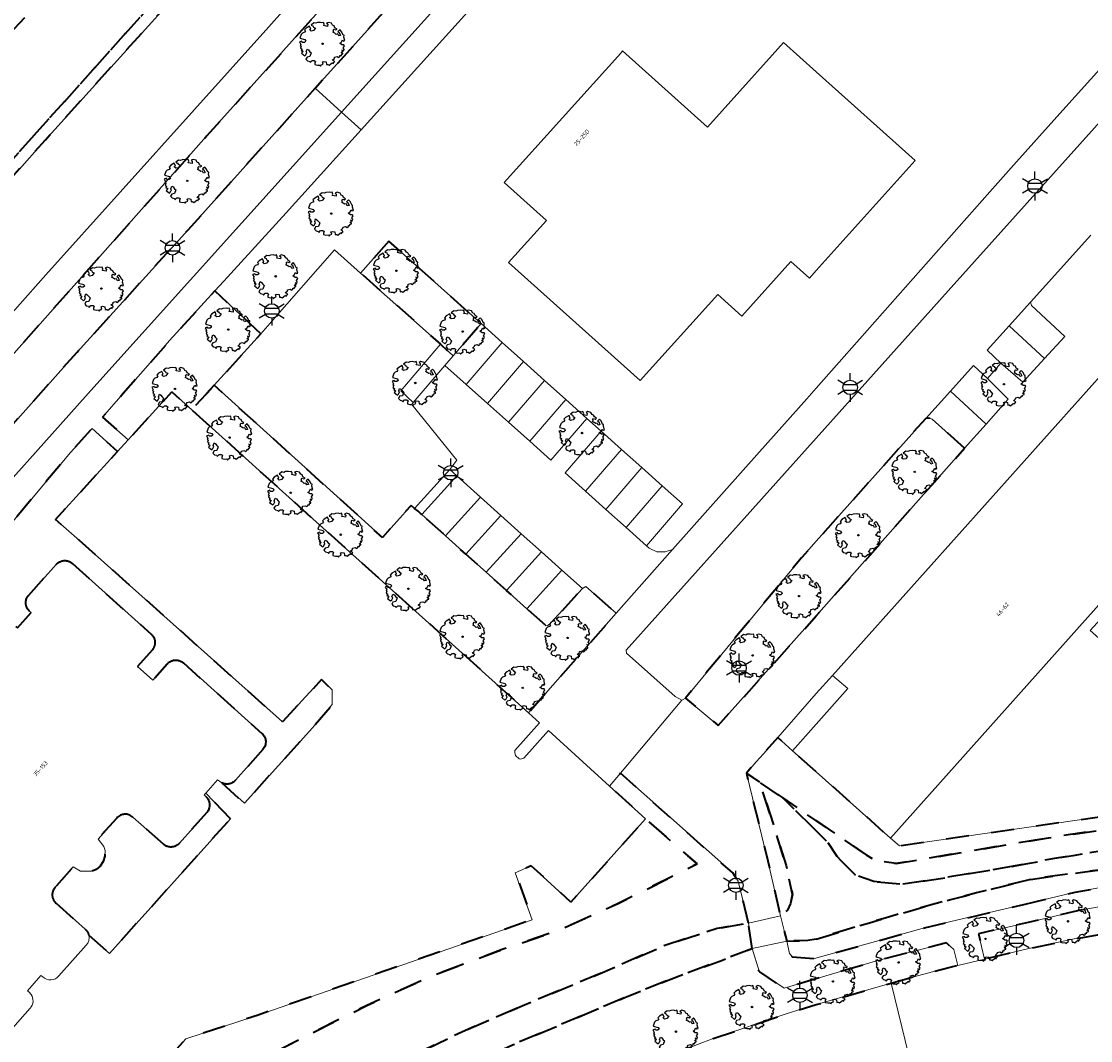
# Model space of a CAD drawing. Extents: x 105780 to 185197, y 477999 to 525027.
# Tile 282 of 562: x 107930 to 108024, y 478672 to 478762. Entities that reach past the tile are written whole.
import ezdxf
from ezdxf.enums import TextEntityAlignment as Align

# ---------------------------------------------------------------- set-up
doc = ezdxf.new("R2010")
doc.units = 0
doc.linetypes.add('XX-HIDDEN', pattern=[4, 2, -2])
for name, color, linetype, lineweight in [('B-GV-GR-BOOM-S', 252, 'Continuous', 25), ('B-GV-GR-MATERIAALGRENS-G', 252, 'XX-HIDDEN', 35), ('B-RO-IE-MEUBILAIR_WEGMEUBILAIR-S', 252, 'Continuous', 25), ('B-WE-GW-WATERGANG_SLOOT_INSTEEK-G', 252, 'Continuous', 30), ('B-XX-KG-KADASTRAAL_BEBOUWING-G', 252, 'Continuous', 20), ('B1-WE-OG-BEBOUWING-T18', 7, 'Continuous', 18), ('B1-WE-OG-TERREIN_ERF-GV', 252, 'Continuous', 18), ('B1-WE-VH-VERHARDING_ASFALT-GV', 252, 'Continuous', 18), ('B1-WE-VH-VERHARDING_BEDRIJFSVLOERPLAAT-GV', 252, 'Continuous', 18), ('B1-WE-VH-VERHARDING_BETONSTRAATSTEEN-GV', 252, 'Continuous', 18), ('B1-WE-VH-VERHARDING_TEGEL-GV', 252, 'Continuous', 18), ('TIJDELIJK UIT -WE-VH-VERHARDING_ASFALT-GV', 252, 'Continuous', 18)]:
    doc.layers.add(name, color=color, linetype=linetype, lineweight=lineweight)
doc.styles.add('NLCS-ISO', font='NLCS-ISO.ttf')
doc.styles.add('NLCS-ISO-M200-T18', font='NLCS-ISO.ttf', dxfattribs={"height": 0.36})

# ---------------------------------------------------------------- blocks, each defined once
blk = doc.blocks.new('B-SIE-WEG_LICHTMAST-SO')
at = {"ltscale": 0.1}
for p, q in [((0, 1.27), (0, 2.53)), ((-1.1, 0.63), (-2.19, 1.27)), ((1.1, 0.63), (2.19, 1.27)), ((-1.1, -0.63), (-2.19, -1.27)), ((0, -1.27), (0, -2.53)), ((1.1, -0.63), (2.19, -1.27))]:
    blk.add_line(p, q, dxfattribs=at)
at = {"flags": 128}
for points in [[(-1.16, 0.5), (1.16, 0.5)], [(-1.16, -0.5), (1.16, -0.5)]]:
    blk.add_lwpolyline(points, dxfattribs=at)
at = {"ltscale": 0.1}
blk.add_circle((0, 0), 1.27, dxfattribs=at)
at = {"style": 'NLCS-ISO'}
blk.add_attdef('TYPE', text='', height=1.8, dxfattribs=at).set_placement((0, 2.53), align=Align.BOTTOM_CENTER)
blk = doc.blocks.new('B-SGR-BOOM_06')
at = {"linetype": 'Continuous', "flags": 128}
blk.add_lwpolyline([(1.079, 1.408), (1.012, 1.576), (0.879, 1.626), (0.778, 1.81), (0.509, 1.877), (0.342, 1.81), (0.443, 1.709), (0.426, 1.525), (0.091, 1.592), (0.141, 1.726), (0.074, 1.877), (-0.06, 1.844), (-0.194, 1.877), (-0.462, 1.86), (-0.596, 1.793), (-0.781, 1.826), (-1.016, 1.642), (-0.848, 1.559), (-0.798, 1.458), (-0.63, 1.374), (-0.798, 1.156), (-1.015, 1.106), (-1.166, 1.24), (-1.048, 1.287), (-1.149, 1.542), (-1.451, 1.374), (-1.602, 1.206), (-1.518, 1.139), (-1.602, 1.005), (-1.77, 0.938), (-1.887, 0.821), (-2.004, 0.486), (-1.552, 0.368), (-1.485, 0.218), (-1.602, 0.117), (-1.803, 0.117), (-1.841, 0.222), (-2.037, 0.151), (-1.903, -0.067), (-1.97, -0.151), (-1.887, -0.218), (-1.954, -0.402), (-1.813, -0.473), (-1.887, -0.62), (-1.77, -0.637), (-1.717, -0.683), (-1.848, -0.843), (-1.568, -1.073), (-1.467, -0.972), (-1.384, -0.788), (-1.451, -0.704), (-1.367, -0.47), (-1.25, -0.537), (-1.115, -0.704), (-0.998, -0.804), (-1.115, -1.123), (-1.367, -1.173), (-1.467, -1.358), (-1.333, -1.508), (-1.133, -1.559), (-1.108, -1.609), (-1.082, -1.659), (-0.931, -1.491), (-0.73, -1.491), (-0.63, -1.559), (-0.68, -1.709), (-0.68, -1.844), (-0.462, -1.894), (-0.244, -1.877), (-0.194, -1.978), (-0.093, -1.86), (0.041, -1.793), (-0.024, -1.603), (0.108, -1.559), (0.309, -1.609), (0.342, -1.844), (0.46, -1.826), (0.577, -1.894), (0.828, -1.693), (0.946, -1.742), (0.929, -1.659), (1.063, -1.592), (0.963, -1.491), (0.845, -1.458), (1.03, -1.29), (1.046, -1.19), (1.264, -1.139), (1.415, -1.223), (1.515, -1.123), (1.508, -1.053), (1.649, -1.053), (1.649, -0.955), (1.784, -0.905), (1.784, -0.821), (1.633, -0.821), (1.817, -0.636), (1.7, -0.57), (1.851, -0.62), (1.901, -0.503), (1.817, -0.368), (1.934, -0.184), (1.867, -0.101), (1.7, -0.101), (1.499, 0.034), (1.633, 0.117), (1.75, 0.335), (1.817, 0.235), (1.951, 0.285), (1.867, 0.57), (1.884, 0.755), (1.8, 0.788), (1.666, 1.056), (1.531, 1.205), (1.35, 1.042), (1.465, 0.972), (1.566, 0.721), (1.415, 0.687), (1.331, 0.854), (1.197, 0.822), (1.063, 0.922), (0.895, 1.006), (0.979, 1.073), (0.929, 1.173), (1.012, 1.274), (1.146, 1.223), (1.264, 1.291)], close=True, dxfattribs=at)
blk.add_circle((0, 0), 0.06)
at = {"style": 'NLCS-ISO'}
blk.add_attdef('SOORT', text='', height=0.3, dxfattribs=at).set_placement((0, -0.36), align=Align.TOP_CENTER)

msp = doc.modelspace()

# ---------------------------------------------------------------- linework, layer by layer
at = {"layer": 'B-GV-GR-MATERIAALGRENS-G', "flags": 128}
for points in [[(108091.741, 478911.392), (108091.505, 478911.653), (108091.34, 478911.836), (108086.468, 478907.148), (108085.697, 478906.246), (108085.418, 478905.667), (108085.251, 478904.825), (108085.976, 478899.518), (108085.646, 478897.782), (108085.037, 478896.62), (108083.096, 478894.266), (108062.45, 478871.496), (108040.219, 478846.451), (108039.522, 478846.086), (108038.119, 478845.963), (108031.682, 478846.108), (108030.67, 478845.795), (108029.504, 478844.797), (108010.175, 478822.752), (107946.4, 478751.732), (107925.562, 478728.26), (107905.809, 478706.648), (107904.806, 478705.728), (107898.836, 478700.882), (107873.965, 478683.262), (107859.619, 478673.538), (107856.058, 478671.377), (107840.859, 478661.756), (107840.719, 478659.482), (107829.388, 478649.192), (107815.598, 478636.938), (107816.985, 478636.144), (107818.294, 478635.312), (107818.409, 478635.239), (107819.633, 478637.361), (107820.695, 478638.681), (107823.748, 478641.848), (107825.834, 478643.823), (107827.896, 478645.667), (107830.192, 478647.546), (107835.44, 478651.466), (107861.534, 478669.196), (107864.132, 478670.833), (107876.859, 478679.394), (107889.115, 478687.853), (107894.909, 478691.791), (107898.65, 478694.48), (107904.006, 478699.058), (107906.505, 478701.391), (107911.141, 478706.391), (107915.635, 478711.394), (107924.297, 478720.738), (107935.031, 478732.758), (107944.775, 478743.508), (107955.949, 478755.954), (107965.704, 478766.821), (107982.639, 478785.684), (108000, 478805.115), (108008.702, 478814.902), (108016.492, 478823.31), (108017.159, 478823.725), (108017.478, 478823.789), (108040.861, 478825.137), (108041.392, 478825.308), (108042.522, 478826.265), (108054.263, 478839.153), (108066.995, 478853.622), (108079.169, 478866.934), (108079.744, 478867.574), (108093.019, 478882.345), (108104.584, 478895.504), (108105.002, 478896.445), (108105.013, 478897.469), (108104.932, 478898.499), (108104.622, 478899.485), (108104.158, 478900.291)], [(107966.515, 478791.147), (107963.276, 478799.187), (107959.03, 478803.395), (107952.558, 478797.739), (107954.527, 478790.473), (107951.485, 478786.915), (107945.398, 478779.149), (107931.487, 478763.3), (107928.803, 478760.47), (107923.529, 478758.086), (107917.716, 478758.584), (107913.73, 478761.74), (107911.687, 478765.696), (107910.334, 478764.591), (107908.906, 478763.766), (107905.892, 478762.998), (107904.2, 478762.905), (107902, 478763.343), (107899.08, 478764.073), (107898.136, 478764.312), (107895.878, 478765.16), (107894.129, 478765.957), (107892.912, 478766.757), (107892.259, 478767.316), (107891.645, 478768.033), (107891.202, 478768.725), (107889.19, 478772.394), (107887.548, 478775.635), (107885.907, 478771.904), (107884.103, 478769.765), (107855.705, 478751.889), (107831.95, 478737.19), (107831.797, 478735.492), (107832.898, 478733.684), (107834.719, 478730.973), (107836.579, 478727.914), (107838.828, 478725.029), (107841.14, 478722.498), (107842.436, 478720.693), (107848.323, 478714.914), (107850.385, 478712.429), (107852.177, 478711.402), (107854.391, 478711.289), (107856.557, 478711.796), (107858.476, 478712.633), (107860.28, 478713.786), (107862.433, 478716.108), (107865.118, 478719.755), (107867.867, 478723.252), (107876.836, 478734.304), (107880.175, 478738.042), (107884.186, 478742.018), (107885.857, 478743.674), (107888.565, 478745.715), (107890.693, 478747.191), (107893.386, 478749.244), (107912.802, 478740.32), (107917.246, 478736.155), (107926.667, 478746.706)], [(107966.929, 478790.12), (107966.515, 478791.147), (107926.667, 478746.706), (107917.246, 478736.155), (107917.988, 478735.46), (107922.23, 478740.175), (107932.234, 478751.425), (107951.74, 478773.03)], [(108208.753, 478773.44), (108208.394, 478774.3), (108206.824, 478773.577), (108210.996, 478763.784), (108211.356, 478761.675), (108211.196, 478761.066), (108210.775, 478760.489), (108190.861, 478752.546), (108169.122, 478743.086), (108151.507, 478736.061), (108150.494, 478735.51), (108151.674, 478732.783), (108150.048, 478732.097), (108163.742, 478699.978), (108153.628, 478696.207), (108144.479, 478693.348), (108134.705, 478690.942), (108126.547, 478689.362), (108115.756, 478687.816), (108105.404, 478687.017), (108095.525, 478686.833), (108077.287, 478687.072), (108061.388, 478687.394), (108052.587, 478687.247), (108043.142, 478686.571), (108031.877, 478685.278), (108023.084, 478683.657), (108018.614, 478682.599), (108014.253, 478681.614), (108014.784, 478679.388), (108018.665, 478680.307), (108022.654, 478681.15), (108029.581, 478682.366), (108033.741, 478683.015), (108041.099, 478683.862), (108048.181, 478684.415), (108052.323, 478684.622), (108060.444, 478684.817), (108069.836, 478684.67), (108082.023, 478684.391), (108098.501, 478684.241), (108102.434, 478684.315), (108106.459, 478684.526), (108113.948, 478685.189), (108121.164, 478686.012), (108125.071, 478686.59), (108132.925, 478688.046), (108137.114, 478688.982), (108141.788, 478690.177), (108150.008, 478692.594), (108157.478, 478695.147), (108160.579, 478696.076), (108163.827, 478697.289), (108167.125, 478698.363), (108174.547, 478701.197), (108186.337, 478705.992), (108197.07, 478710.562), (108217.669, 478719.109), (108228.744, 478723.76), (108226.95, 478728.011), (108227.438, 478729.183), (108225.838, 478732.973), (108223.524, 478738.453), (108221.843, 478742.436), (108219.518, 478747.941), (108217.37, 478753.03), (108215.05, 478758.526)], [(107962.433, 478742.512), (107959.942, 478739.711), (107966.964, 478733.453), (107968.079, 478732.419), (107970.528, 478735.26)], [(107951.189, 478734.369), (107947.137, 478738.133), (107943.153, 478733.768), (107941.032, 478731.346), (107939.088, 478729.127), (107937.266, 478727.047), (107939.505, 478725.034), (107941.368, 478727.076), (107943.356, 478729.254), (107945.099, 478727.686), (107947.074, 478729.838)], [(107965.313, 478718.477), (107965.304, 478718.485), (107964.99, 478718.756), (107964.686, 478719.017), (107964.378, 478719.282), (107961.867, 478716.445), (107947.074, 478729.838), (107945.099, 478727.686), (107956.043, 478717.837), (107974.698, 478701.045), (107982.418, 478709.789), (107979.739, 478712.148), (107979.433, 478711.981), (107976.663, 478708.937), (107976.412, 478708.719), (107976.239, 478708.688), (107974.56, 478710.192), (107972.773, 478711.794), (107970.985, 478713.395), (107969.197, 478714.997), (107967.41, 478716.598)], [(108013.035, 478724.318), (108010.167, 478726.866), (108009.876, 478726.947), (108009.616, 478726.93), (108000, 478716.125), (107998.697, 478714.66), (107993.775, 478708.714), (107988.493, 478702.332), (107991.377, 478699.914), (108000, 478709.556)], [(108044.184, 478693.457), (108045.59, 478695.991), (108044.423, 478694.691), (108007.3, 478689.33), (108006.513, 478690.018), (108000, 478695.842), (107997.909, 478697.693), (107996.602, 478698.859), (107995.349, 478697.433), (107994.724, 478696.724), (107993.853, 478695.735), (107995.036, 478694.928), (107997.042, 478693.56), (108004.378, 478688.558), (108005.169, 478688.05), (108007.03, 478687.78), (108020.405, 478690.044), (108033.16, 478691.947), (108038.725, 478692.356), (108043.099, 478692.75), (108043.717, 478692.967)], [(107994.029, 478682.554), (107993.133, 478686.228), (107992.649, 478686.954), (107982.782, 478695.726), (107981.834, 478694.596), (107984.999, 478691.713), (107989.52, 478687.746), (107982.585, 478684.263), (107977.304, 478681.881), (107972.395, 478680.215), (107966.089, 478677.844), (107960.484, 478675.307), (107950.366, 478670.163), (107945.389, 478666.535), (107939.923, 478662.7), (107934.509, 478659.038), (107924.114, 478650.983), (107918.366, 478646.602), (107914.854, 478643.976), (107911.646, 478640.759), (107908.189, 478637.464), (107906.786, 478635.656), (107905.22, 478633.838), (107885.914, 478613.267), (107878.057, 478605.611), (107876.656, 478604.227), (107877.709, 478603.168), (107878.241, 478603.679), (107879.053, 478604.458), (107881.225, 478602.647), (107881.478, 478602.519), (107881.689, 478602.546), (107889.586, 478610.109), (107895.782, 478616.534), (107900.594, 478621.665), (107913.324, 478634.373), (107916.008, 478636.837), (107920.428, 478641.108), (107924.761, 478644.686), (107929.816, 478648.631), (107935.295, 478652.79), (107939.213, 478655.559), (107941.004, 478656.825), (107947.212, 478661.106), (107952.591, 478664.727), (107958.396, 478667.862), (107963.071, 478670.21), (107968.841, 478672.967), (107974.342, 478675.353), (107980.806, 478678.022), (107986.519, 478680.515), (107991.293, 478682.081)], [(107995.036, 478694.928), (107993.853, 478695.735), (107995.74, 478688.012), (107996.844, 478683.175), (107997.465, 478683.677), (107997.744, 478684.256), (107997.913, 478685.073), (107997.351, 478687.62)], [(107994.373, 478680.313), (107994.029, 478682.554), (107991.293, 478682.081), (107986.519, 478680.515), (107980.806, 478678.022), (107974.342, 478675.353), (107968.841, 478672.967), (107963.071, 478670.21), (107958.396, 478667.862), (107952.591, 478664.727), (107947.212, 478661.106), (107941.004, 478656.825), (107939.213, 478655.559), (107935.295, 478652.79), (107929.816, 478648.631), (107924.761, 478644.686), (107920.428, 478641.108), (107916.008, 478636.837), (107913.324, 478634.373), (107900.594, 478621.665), (107895.782, 478616.534), (107889.586, 478610.109), (107881.689, 478602.546), (107881.478, 478602.519), (107881.225, 478602.647), (107879.053, 478604.458), (107878.241, 478603.679), (107877.709, 478603.168), (107880.118, 478600.967), (107881.393, 478600.439), (107882.583, 478600.035), (107883.207, 478600.077), (107883.738, 478600.312), (107893.058, 478609.077), (107897.475, 478613.432), (107902.834, 478619.242), (107908.365, 478624.774), (107917.083, 478632.866), (107921.013, 478636.788), (107925.355, 478640.742), (107930.107, 478644.754), (107934.788, 478648.346), (107939.327, 478651.939), (107941.054, 478653.165), (107945.072, 478656.016), (107950.015, 478659.408), (107964.066, 478667.101), (107968.592, 478669.696), (107973.309, 478671.839), (107983.166, 478676.004), (107988.042, 478677.94), (107991.745, 478679.292)], [(108006.566, 478677.269), (108008.013, 478677.687), (108011.644, 478678.645), (108012.425, 478678.83), (108012.085, 478680.23), (108011.43, 478680.82), (108009.98, 478680.442), (108005.501, 478679.274), (107997.174, 478676.815), (107995.047, 478678.271), (107994.969, 478678.324), (107994.373, 478680.313), (107991.745, 478679.292), (107988.042, 478677.94), (107983.166, 478676.004), (107973.309, 478671.839), (107968.592, 478669.696), (107964.066, 478667.101), (107950.015, 478659.408), (107945.072, 478656.016), (107941.054, 478653.165), (107939.327, 478651.939), (107934.788, 478648.346), (107930.107, 478644.754), (107925.355, 478640.742), (107921.013, 478636.788), (107917.083, 478632.866), (107908.365, 478624.774), (107902.834, 478619.242), (107897.475, 478613.432), (107893.058, 478609.077), (107883.738, 478600.312), (107883.207, 478600.077), (107882.583, 478600.035), (107881.393, 478600.439), (107880.118, 478600.967), (107877.709, 478603.168), (107881.213, 478591.942), (107869.717, 478578.974), (107861.269, 478569.365), (107862.57, 478568.254), (107871.786, 478578.903), (107882.368, 478590.957), (107886.731, 478595.985), (107888.665, 478597.925), (107901.723, 478608.827), (107903.187, 478610.107), (107904.046, 478610.983), (107911.487, 478619.211), (107913.772, 478621.653), (107918.169, 478626.148), (107923.659, 478631.281), (107929.758, 478636.617), (107933.301, 478639.523), (107936.975, 478642.415), (107941.074, 478645.495), (107945.293, 478648.545), (107952.473, 478653.317), (107956.141, 478655.612), (107960.091, 478657.954), (107970.721, 478663.669), (107974.296, 478665.348), (107977.187, 478666.771), (107979.396, 478667.755), (107984.725, 478669.985), (107988.181, 478671.356), (107990.937, 478672.388), (107997.362, 478674.561), (108000, 478675.375)]]:
    msp.add_lwpolyline(points, close=True, dxfattribs=at)
for points in [[(107947.734, 478694.882), (107949.73, 478693.082), (107955.712, 478699.724), (107957.455, 478701.757), (107957.446, 478703.058), (107956.5, 478703.958), (107953.067, 478700.246), (107935.241, 478716.202), (107933.12, 478718.033), (107938.576, 478724.016), (107936.34, 478726.03), (107934.437, 478723.94), (107929.381, 478717.858), (107925.621, 478713.742), (107921.64, 478709.479), (107914.648, 478701.639), (107911.25, 478698.199), (107907.686, 478694.902), (107906.888, 478694.269), (107909.453, 478691.974), (107910.252, 478692.873), (107919.018, 478702.735), (107921.127, 478700.772), (107925.344, 478696.988), (107928.652, 478700.675)], [(107930.775, 478711.392), (107933.199, 478714.092)], [(107934.609, 478714.169), (107941.533, 478707.963)], [(107929.65, 478708.641), (107929.798, 478708.508), (107931, 478709.847), (107930.851, 478709.981)], [(107941.61, 478706.551), (107940.322, 478705.117), (107941.669, 478703.909), (107942.956, 478705.344)], [(107944.367, 478705.421), (107951.275, 478699.229)], [(108099.725, 478698.743), (108081.614, 478696.084), (108080.924, 478696.289), (108080.377, 478697.804), (108047.286, 478697.88), (108045.59, 478695.991), (108044.184, 478693.457), (108043.717, 478692.967), (108043.099, 478692.75), (108038.725, 478692.356), (108033.16, 478691.947), (108020.405, 478690.044), (108007.03, 478687.78), (108005.169, 478688.05), (108004.378, 478688.558), (107997.042, 478693.56), (108000, 478690.652), (108001.014, 478689.655), (108001.824, 478688.41), (108003.372, 478686.806), (108005.042, 478686.209), (108007.547, 478685.97), (108011.126, 478686.507), (108017.479, 478687.572)], [(107951.355, 478697.821), (107948.939, 478695.105)], [(108017.479, 478687.572), (108011.126, 478686.507), (108007.547, 478685.97), (108005.042, 478686.209), (108003.372, 478686.806), (108001.824, 478688.41), (108001.014, 478689.655), (108000, 478690.652), (107997.042, 478693.56), (107995.036, 478694.928), (107997.351, 478687.62), (107997.913, 478685.073), (107997.744, 478684.256), (107997.465, 478683.677), (107996.844, 478683.175), (107997.405, 478680.965), (107999.264, 478681.022), (108000, 478681.126)], [(107948.499, 478691.715), (107946.336, 478693.985), (107946.202, 478693.834), (107946.337, 478693.684), (107946.345, 478693.676), (107946.354, 478693.669)], [(107898.445, 478681.52), (107899.55, 478680.547), (107901.59, 478682.896), (107899.388, 478684.866), (107902.793, 478688.671), (107904.867, 478686.815), (107908.537, 478690.944), (107905.786, 478693.396), (107904.258, 478692.185), (107901.612, 478689.905), (107898.678, 478687.655), (107895.121, 478685.097), (107888.444, 478680.52), (107881.907, 478676.131), (107863.181, 478663.336), (107864.556, 478660.78), (107864.033, 478660.206), (107853.591, 478649.461), (107851.424, 478646.484), (107851.064, 478645.852), (107850.908, 478645.32), (107850.971, 478644.808), (107856.417, 478636.281), (107861.828, 478628.514), (107870.847, 478615.568), (107878.057, 478605.611), (107885.914, 478613.267), (107905.22, 478633.838), (107906.786, 478635.656), (107908.189, 478637.464), (107911.646, 478640.759), (107914.854, 478643.976), (107918.366, 478646.602), (107924.114, 478650.983), (107934.509, 478659.038), (107939.923, 478662.7), (107945.389, 478666.535), (107950.366, 478670.163), (107960.484, 478675.307), (107966.089, 478677.844), (107972.395, 478680.215), (107977.304, 478681.881), (107982.585, 478684.263), (107989.52, 478687.746), (107984.999, 478691.713), (107978.42, 478684.39), (107974.939, 478687.588), (107973.539, 478686.972), (107975.033, 478682.848), (107950.945, 478674.461), (107944.584, 478672.355), (107940.383, 478667.704), (107942.259, 478665.241), (107922.505, 478650.217), (107921.533, 478651.452), (107915.445, 478647.056), (107912.81, 478644.376), (107902.729, 478633.089), (107891.793, 478621.16), (107885.228, 478613.91), (107880.988, 478617.598), (107880.38, 478616.908), (107877.69, 478613.858), (107866.947, 478623.473), (107870.32, 478627.267), (107855.54, 478640.501), (107856.643, 478641.687), (107852.791, 478645.253), (107865.64, 478659.49), (107868.527, 478656.946), (107888.709, 478679.377), (107891.052, 478677.276), (107870.911, 478654.846), (107874.204, 478651.944), (107891.809, 478636.043), (107908.777, 478654.882), (107906.641, 478656.902), (107903.941, 478659.265)], [(107942.607, 478689.486), (107939.926, 478691.87)], [(107946.415, 478692.266), (107944.018, 478689.569)], [(107938.515, 478691.787), (107936.867, 478689.937), (107937.378, 478689.29), (107937.505, 478688.928), (107937.457, 478688.435), (107937.304, 478687.955), (107937.059, 478687.559), (107936.693, 478687.268), (107936.304, 478687.112), (107935.322, 478687.11), (107934.688, 478687.496), (107933.097, 478685.697)], [(107936.05, 478681.481), (107937.86, 478679.871), (107948.499, 478691.715)], [(108018.238, 478684.189), (108022.748, 478685.256), (108031.636, 478686.894), (108042.991, 478688.197), (108048.48, 478688.59), (108043.321, 478688.471)], [(107933.173, 478684.286), (107935.741, 478682.003)], [(108000, 478681.126), (107999.264, 478681.022), (107997.405, 478680.965), (107997.652, 478679.879), (107997.728, 478679.777), (107997.874, 478679.581), (107999.832, 478679.433), (108009.507, 478682.122), (108011.836, 478682.673), (108018.238, 478684.189)]]:
    msp.add_lwpolyline(points, dxfattribs=at)
for points in [[(107933.199, 478714.092, -0.414896), (107934.609, 478714.169)], [(107930.851, 478709.981, -0.415287), (107930.775, 478711.392)], [(107941.533, 478707.963, -0.41431), (107941.61, 478706.551)], [(107942.956, 478705.344, -0.416054), (107944.367, 478705.421)], [(107951.275, 478699.229, -0.409062), (107951.355, 478697.821)], [(107948.939, 478695.105, -0.342823), (107947.734, 478694.882)], [(107946.354, 478693.669, -0.409836), (107946.415, 478692.266)], [(107939.926, 478691.87, 0.413212), (107938.515, 478691.787)], [(108037.948, 478690.282, 0.032049), (108017.479, 478687.572)], [(108017.479, 478687.572, -0.032049), (108037.948, 478690.282)], [(107944.018, 478689.569, -0.414624), (107942.607, 478689.486)], [(108037.996, 478688.308, 0.027366), (108018.811, 478686.377)], [(108018.811, 478686.377, -0.027366), (108037.996, 478688.308)], [(108018.811, 478686.377, 0.020038), (108000, 478681.126)], [(108000, 478681.126, -0.020038), (108018.811, 478686.377)], [(107933.097, 478685.697, 0.415287), (107933.173, 478684.286)], [(107935.741, 478682.003, -0.155216), (107936.05, 478681.481)]]:
    msp.add_lwpolyline(points, format="xyb", dxfattribs=at)
at = {"layer": 'B-WE-GW-WATERGANG_SLOOT_INSTEEK-G', "flags": 128}
for points in [[(107859.619, 478673.538), (107873.965, 478683.262), (107898.836, 478700.882), (107904.806, 478705.728), (107905.809, 478706.648), (107925.562, 478728.26), (107946.4, 478751.732), (108010.175, 478822.752), (108029.504, 478844.797), (108030.67, 478845.795), (108031.682, 478846.108), (108038.119, 478845.963), (108039.522, 478846.086), (108040.219, 478846.451), (108062.45, 478871.496)], [(108046.692, 478857.464), (108038.681, 478848.432), (108029.241, 478847.889), (108020.09, 478837.523), (108010.447, 478826.807), (108000, 478815.083), (107989.475, 478803.375), (107984.883, 478798.358), (107981.791, 478794.979), (107951.873, 478761.366), (107932.292, 478739.561), (107922.291, 478728.285), (107910.88, 478715.784), (107904.28, 478708.289), (107894.266, 478700.489), (107880.69, 478691.139), (107869.413, 478683.239), (107861.362, 478677.875)], [(107861.362, 478677.875), (107869.413, 478683.239), (107880.69, 478691.139), (107894.266, 478700.489), (107904.28, 478708.289), (107910.88, 478715.784), (107922.291, 478728.285), (107932.292, 478739.561), (107951.873, 478761.366), (107981.791, 478794.979)], [(107951.74, 478773.03), (107932.234, 478751.425), (107922.23, 478740.175), (107917.988, 478735.46), (107911.072, 478727.771), (107904.729, 478720.634), (107897.798, 478713.062), (107896.415, 478712.824), (107896.035, 478712.379), (107894.412, 478710.734), (107891.928, 478708.504), (107888.783, 478705.923), (107877.91, 478698.496), (107853.909, 478682.442)]]:
    msp.add_lwpolyline(points, dxfattribs=at)
at = {"layer": 'B-XX-KG-KADASTRAAL_BEBOUWING-G', "flags": 128}
msp.add_lwpolyline([(107996.122, 478758.859), (107990.444, 478752.535), (107982.973, 478759.242), (107982.805, 478759.055), (107972.576, 478747.657), (107976.275, 478744.337), (107972.945, 478740.627), (107984.509, 478730.246), (107991.329, 478737.832), (107993.449, 478735.928), (107997.758, 478740.728), (107999.395, 478739.258), (108000, 478739.932), (108008.681, 478749.602), (108000, 478757.394), (107997.124, 478759.976)], close=True, dxfattribs=at)
for points in [[(108025.937, 478731.743), (108001.425, 478704.33), (108002.782, 478703.188), (108000, 478700.051), (107997.909, 478697.693), (108000, 478695.842), (108006.513, 478690.018), (108025.812, 478711.654)], [(107933.199, 478714.092), (107930.775, 478711.392)], [(107941.533, 478707.963), (107934.609, 478714.169)], [(108026.556, 478710.995), (108024.067, 478708.263), (108032.775, 478700.575)], [(107930.851, 478709.981), (107931, 478709.847), (107929.798, 478708.508), (107929.65, 478708.641)], [(107942.956, 478705.344), (107941.669, 478703.909), (107940.322, 478705.117), (107941.61, 478706.551)], [(107951.275, 478699.229), (107944.367, 478705.421)], [(107948.939, 478695.105), (107951.355, 478697.821)], [(107946.354, 478693.669), (107946.345, 478693.676), (107946.337, 478693.684), (107946.202, 478693.834), (107946.336, 478693.985), (107947.378, 478695.157), (107947.531, 478695.021), (107947.734, 478694.882)], [(107939.926, 478691.87), (107942.607, 478689.486)], [(107944.018, 478689.569), (107946.415, 478692.266)], [(107933.097, 478685.697), (107934.688, 478687.496), (107935.322, 478687.11), (107936.304, 478687.112), (107936.693, 478687.268), (107937.059, 478687.559), (107937.304, 478687.955), (107937.457, 478688.435), (107937.505, 478688.928), (107937.378, 478689.29), (107936.867, 478689.937), (107938.515, 478691.787)], [(107935.741, 478682.003), (107933.173, 478684.286)], [(107933.425, 478677.896), (107935.823, 478680.592)], [(107930.981, 478676.28), (107930.819, 478676.465), (107930.666, 478676.602), (107931.843, 478677.924), (107932.007, 478677.808)], [(107928.485, 478672.34), (107930.9, 478675.057)]]:
    msp.add_lwpolyline(points, dxfattribs=at)
for points in [[(107934.609, 478714.169, 0.414896), (107933.199, 478714.092)], [(107930.775, 478711.392, 0.415287), (107930.851, 478709.981)], [(107941.61, 478706.551, 0.41431), (107941.533, 478707.963)], [(107944.367, 478705.421, 0.416054), (107942.956, 478705.344)], [(107951.355, 478697.821, 0.409062), (107951.275, 478699.229)], [(107947.734, 478694.882, 0.342823), (107948.939, 478695.105)], [(107946.415, 478692.266, 0.409836), (107946.354, 478693.669)], [(107938.515, 478691.787, -0.413212), (107939.926, 478691.87)], [(107942.607, 478689.486, 0.414624), (107944.018, 478689.569)], [(107933.173, 478684.286, -0.415287), (107933.097, 478685.697)], [(107936.05, 478681.481, 0.155216), (107935.741, 478682.003)], [(107935.823, 478680.592, 0.243984), (107936.05, 478681.481)], [(107932.007, 478677.808, 0.416052), (107933.425, 478677.896)], [(107930.9, 478675.057, 0.34256), (107930.981, 478676.28)]]:
    msp.add_lwpolyline(points, format="xyb", dxfattribs=at)
at = {"layer": 'B1-WE-OG-TERREIN_ERF-GV', "flags": 128}
for points in [[(107973.464, 478767.257), (107959.992, 478752.309), (107953.416, 478745.013), (107947.911, 478738.981), (107947.137, 478738.133), (107951.189, 478734.369), (107952.009, 478735.303), (107957.662, 478741.743), (107959.942, 478739.711), (107962.433, 478742.512), (107970.528, 478735.26), (107972.391, 478733.592), (107974.253, 478731.923), (107976.116, 478730.255), (107977.978, 478728.587), (107979.841, 478726.918), (107981.082, 478725.806), (107982.87, 478724.205), (107984.658, 478722.603), (107986.446, 478721.002), (107988.234, 478719.4), (107985.068, 478715.727), (107985.299, 478715.517), (107985.985, 478715.195), (107986.724, 478715.188), (107987.362, 478715.387), (107995.005, 478723.974), (107999.172, 478728.657), (108000, 478729.592), (108002.459, 478732.373), (108015.245, 478746.842), (108017.592, 478749.483), (108021.149, 478753.45), (108028.673, 478761.809)], [(107944.584, 478672.355), (107950.945, 478674.461), (107975.033, 478682.848), (107973.539, 478686.972), (107974.939, 478687.588), (107978.42, 478684.39), (107984.999, 478691.713), (107981.834, 478694.596), (107976.464, 478699.488), (107974.282, 478697.048), (107974.005, 478696.969), (107973.885, 478696.999), (107973.567, 478697.271), (107973.491, 478697.561), (107973.512, 478697.737), (107975.677, 478700.159), (107974.698, 478701.045), (107956.043, 478717.837), (107945.099, 478727.686), (107943.356, 478729.254), (107941.368, 478727.076), (107939.505, 478725.034), (107938.576, 478724.016), (107933.12, 478718.033), (107935.241, 478716.202), (107953.067, 478700.246), (107956.5, 478703.958), (107957.446, 478703.058), (107957.455, 478701.757), (107955.712, 478699.724), (107949.73, 478693.082), (107947.734, 478694.882), (107947.531, 478695.021), (107947.378, 478695.157), (107946.336, 478693.985), (107948.499, 478691.715), (107937.86, 478679.871), (107936.05, 478681.481)], [(107935.823, 478680.592), (107933.425, 478677.896)], [(107932.007, 478677.808), (107931.843, 478677.924), (107930.666, 478676.602), (107930.819, 478676.465), (107930.981, 478676.28)], [(107930.9, 478675.057), (107928.485, 478672.34)], [(107855.54, 478640.501), (107870.32, 478627.267), (107866.947, 478623.473), (107877.69, 478613.858), (107880.38, 478616.908), (107880.988, 478617.598), (107885.228, 478613.91), (107891.793, 478621.16), (107902.729, 478633.089), (107912.81, 478644.376), (107915.445, 478647.056), (107921.533, 478651.452), (107922.505, 478650.217), (107942.259, 478665.241), (107940.383, 478667.704), (107944.584, 478672.355)]]:
    msp.add_lwpolyline(points, dxfattribs=at)
for points in [[(107990.444, 478752.535), (107996.122, 478758.859), (107997.124, 478759.976), (108000, 478757.394), (108008.681, 478749.602), (108000, 478739.932), (107999.395, 478739.258), (107997.758, 478740.728), (107993.449, 478735.928), (107991.329, 478737.832), (107984.509, 478730.246), (107972.945, 478740.627), (107976.275, 478744.337), (107972.576, 478747.657), (107982.805, 478759.055), (107982.973, 478759.242)], [(107964.578, 478728.323), (107963.467, 478729.353), (107966.964, 478733.453), (107959.942, 478739.711), (107957.662, 478741.743), (107952.009, 478735.303), (107951.189, 478734.369), (107947.074, 478729.838), (107961.867, 478716.445), (107964.378, 478719.282), (107964.686, 478719.017), (107967.782, 478722.419), (107968.409, 478723.244), (107964.436, 478728.156)], [(108035.008, 478703.199), (108032.775, 478700.575), (108024.067, 478708.263), (108026.556, 478710.995), (108025.812, 478711.654), (108006.513, 478690.018), (108007.3, 478689.33), (108044.423, 478694.691)], [(108002.782, 478703.188), (108001.425, 478704.33), (108000, 478702.723), (107996.602, 478698.859), (107997.909, 478697.693), (108000, 478700.051)]]:
    msp.add_lwpolyline(points, close=True, dxfattribs=at)
at = {"layer": 'B1-WE-OG-TERREIN_ERF-GV'}
for points in [[(107936.05, 478681.481, -0.243984), (107935.823, 478680.592)], [(107933.425, 478677.896, -0.416052), (107932.007, 478677.808)], [(107930.981, 478676.28, -0.34256), (107930.9, 478675.057)]]:
    msp.add_lwpolyline(points, format="xyb", dxfattribs=at)
at = {"layer": 'B1-WE-VH-VERHARDING_ASFALT-GV', "flags": 128}
for points in [[(108132.925, 478688.046), (108125.071, 478686.59), (108121.164, 478686.012), (108113.948, 478685.189), (108106.459, 478684.526), (108102.434, 478684.315), (108098.501, 478684.241), (108082.023, 478684.391), (108069.836, 478684.67), (108060.444, 478684.817), (108052.323, 478684.622), (108048.181, 478684.415), (108041.099, 478683.862), (108033.741, 478683.015), (108029.581, 478682.366), (108022.654, 478681.15), (108018.665, 478680.307), (108014.784, 478679.388), (108012.425, 478678.83), (108011.644, 478678.645), (108008.013, 478677.687), (108006.566, 478677.269), (108009.359, 478665.848)], [(108009.359, 478665.848), (108006.566, 478677.269), (108000, 478675.375), (107997.362, 478674.561), (107990.937, 478672.388), (107988.181, 478671.356), (107984.725, 478669.985), (107979.396, 478667.755), (107977.187, 478666.771), (107974.296, 478665.348), (107970.721, 478663.669), (107960.091, 478657.954), (107956.141, 478655.612), (107952.473, 478653.317), (107945.293, 478648.545), (107941.074, 478645.495), (107936.975, 478642.415), (107933.301, 478639.523), (107929.758, 478636.617), (107923.659, 478631.281), (107918.169, 478626.148), (107913.772, 478621.653), (107911.487, 478619.211)]]:
    msp.add_lwpolyline(points, dxfattribs=at)
at = {"layer": 'B1-WE-VH-VERHARDING_BEDRIJFSVLOERPLAAT-GV', "flags": 128}
msp.add_lwpolyline([(107996.844, 478683.175), (107994.029, 478682.554), (107994.373, 478680.313), (107997.405, 478680.965)], close=True, dxfattribs=at)
at = {"layer": 'B1-WE-VH-VERHARDING_BETONSTRAATSTEEN-GV', "flags": 128}
for points in [[(108026.775, 478755.06), (108011.578, 478738.157), (108000, 478725.177), (107983.293, 478706.537), (107983.313, 478706.28), (107987.601, 478702.469), (107988.17, 478702.151), (107988.493, 478702.332), (107993.775, 478708.714), (107998.697, 478714.66), (108000, 478716.125), (108009.616, 478726.93), (108011.779, 478729.332), (108013.808, 478731.585), (108015.059, 478730.423), (108016.208, 478731.795), (108015.004, 478732.913), (108016.949, 478735.074), (108018.823, 478737.155), (108024.134, 478743.047)], [(108031.636, 478686.894), (108022.748, 478685.256), (108018.238, 478684.189), (108011.836, 478682.673), (108009.507, 478682.122), (107999.832, 478679.433), (107997.874, 478679.581), (107997.728, 478679.777), (107997.652, 478679.879), (107997.405, 478680.965), (107994.373, 478680.313), (107994.969, 478678.324), (107995.047, 478678.271), (107997.174, 478676.815), (108005.501, 478679.274), (108009.98, 478680.442), (108011.43, 478680.82), (108012.085, 478680.23), (108012.425, 478678.83), (108014.784, 478679.388), (108014.253, 478681.614), (108018.614, 478682.599), (108023.084, 478683.657), (108031.877, 478685.278)]]:
    msp.add_lwpolyline(points, dxfattribs=at)
for points in [[(108018.922, 478736.853), (108018.823, 478737.155), (108016.949, 478735.074), (108020.064, 478732.182), (108021.856, 478734.128)], [(107972.391, 478733.592), (107970.528, 478735.26), (107968.079, 478732.419), (107967.362, 478731.587), (107969.225, 478729.919)], [(108016.949, 478735.074), (108015.004, 478732.913), (108016.208, 478731.795), (108018.154, 478730.108), (108020.064, 478732.182)], [(107967.362, 478731.587), (107968.079, 478732.419), (107966.964, 478733.453), (107963.467, 478729.353), (107964.578, 478728.323)], [(107974.253, 478731.923), (107972.391, 478733.592), (107969.225, 478729.919), (107971.087, 478728.25)], [(107981.082, 478725.806), (107979.841, 478726.918), (107976.675, 478723.245), (107974.812, 478724.914), (107972.95, 478726.582), (107971.087, 478728.25), (107969.225, 478729.919), (107967.362, 478731.587), (107964.578, 478728.323), (107964.436, 478728.156), (107968.409, 478723.244), (107967.782, 478722.419), (107968.399, 478721.867), (107970.495, 478719.989), (107972.283, 478718.387), (107974.07, 478716.786), (107975.858, 478715.184), (107977.645, 478713.583), (107979.433, 478711.981), (107979.739, 478712.148), (107982.418, 478709.789), (107987.362, 478715.387), (107986.724, 478715.188), (107985.985, 478715.195), (107985.299, 478715.517), (107985.068, 478715.727), (107983.28, 478717.329), (107981.492, 478718.93), (107979.704, 478720.532), (107977.916, 478722.133)], [(107976.116, 478730.255), (107974.253, 478731.923), (107971.087, 478728.25), (107972.95, 478726.582)], [(108015.059, 478730.423), (108013.808, 478731.585), (108011.779, 478729.332), (108014.915, 478726.42), (108016.872, 478728.608)], [(107977.978, 478728.587), (107976.116, 478730.255), (107972.95, 478726.582), (107974.812, 478724.914)], [(107979.841, 478726.918), (107977.978, 478728.587), (107974.812, 478724.914), (107976.675, 478723.245)], [(108011.779, 478729.332), (108009.616, 478726.93), (108009.876, 478726.947), (108010.167, 478726.866), (108013.035, 478724.318), (108014.915, 478726.42)], [(107982.87, 478724.205), (107981.082, 478725.806), (107977.916, 478722.133), (107979.704, 478720.532)], [(107984.658, 478722.603), (107982.87, 478724.205), (107979.704, 478720.532), (107981.492, 478718.93)], [(107968.399, 478721.867), (107967.782, 478722.419), (107964.686, 478719.017), (107964.99, 478718.756), (107965.304, 478718.485), (107965.313, 478718.477)], [(107986.446, 478721.002), (107984.658, 478722.603), (107981.492, 478718.93), (107983.28, 478717.329)], [(107970.495, 478719.989), (107968.399, 478721.867), (107965.313, 478718.477), (107967.41, 478716.598)], [(107988.234, 478719.4), (107986.446, 478721.002), (107983.28, 478717.329), (107985.068, 478715.727)], [(107972.283, 478718.387), (107970.495, 478719.989), (107967.41, 478716.598), (107969.197, 478714.997)], [(107974.07, 478716.786), (107972.283, 478718.387), (107969.197, 478714.997), (107970.985, 478713.395)], [(107975.858, 478715.184), (107974.07, 478716.786), (107970.985, 478713.395), (107972.773, 478711.794)], [(107977.645, 478713.583), (107975.858, 478715.184), (107972.773, 478711.794), (107974.56, 478710.192)], [(107979.433, 478711.981), (107977.645, 478713.583), (107974.56, 478710.192), (107976.239, 478708.688), (107976.412, 478708.719), (107976.663, 478708.937)]]:
    msp.add_lwpolyline(points, close=True, dxfattribs=at)
at = {"layer": 'B1-WE-VH-VERHARDING_TEGEL-GV', "flags": 128}
for points in [[(108041.349, 478821.716), (108019.325, 478820.552), (108018.327, 478820.228), (108017.327, 478819.424), (108000, 478800.172), (107958.272, 478753.86), (107959.992, 478752.309), (107973.464, 478767.257), (107974.386, 478768.281), (107987.876, 478783.267), (107988.638, 478784.139), (108000, 478796.786), (108009.799, 478807.636), (108010.523, 478808.44), (108013.958, 478812.457), (108018.022, 478816.817), (108018.649, 478817.241), (108019.485, 478817.657), (108022.722, 478818.35), (108041.691, 478819.483)], [(108028.673, 478761.809), (108021.149, 478753.45), (108017.592, 478749.483), (108015.245, 478746.842), (108002.459, 478732.373), (108000, 478729.592), (107999.172, 478728.657), (107995.005, 478723.974), (107987.362, 478715.387), (107982.418, 478709.789), (107974.698, 478701.045), (107975.677, 478700.159), (107973.512, 478697.737), (107973.491, 478697.561), (107973.567, 478697.271), (107973.885, 478696.999), (107974.005, 478696.969), (107974.282, 478697.048), (107976.464, 478699.488), (107981.834, 478694.596), (107982.782, 478695.726), (107988.17, 478702.151), (107987.601, 478702.469), (107983.313, 478706.28), (107983.293, 478706.537), (108000, 478725.177), (108011.578, 478738.157), (108026.775, 478755.06)], [(107929.381, 478717.858), (107934.437, 478723.94), (107936.34, 478726.03), (107938.576, 478724.016), (107939.505, 478725.034), (107937.266, 478727.047), (107939.088, 478729.127), (107941.032, 478731.346), (107943.153, 478733.768), (107947.137, 478738.133), (107947.911, 478738.981), (107953.416, 478745.013), (107959.992, 478752.309), (107958.272, 478753.86), (107936.489, 478729.684), (107924.479, 478716.257)], [(108024.134, 478743.047), (108018.823, 478737.155), (108018.922, 478736.853), (108021.856, 478734.128), (108020.064, 478732.182), (108018.154, 478730.108), (108016.208, 478731.795), (108015.059, 478730.423), (108016.872, 478728.608), (108014.915, 478726.42), (108013.035, 478724.318), (108000, 478709.556), (107991.377, 478699.914), (107988.493, 478702.332), (107988.17, 478702.151), (107982.782, 478695.726), (107992.649, 478686.954), (107993.133, 478686.228), (107994.029, 478682.554), (107996.844, 478683.175), (107995.74, 478688.012), (107993.853, 478695.735), (107994.724, 478696.724), (107995.349, 478697.433), (107996.602, 478698.859), (108000, 478702.723), (108001.425, 478704.33), (108025.937, 478731.743)]]:
    msp.add_lwpolyline(points, dxfattribs=at)
at = {"layer": 'TIJDELIJK UIT -WE-VH-VERHARDING_ASFALT-GV', "flags": 128}
for points in [[(108040.861, 478825.137), (108017.478, 478823.789), (108017.159, 478823.725), (108016.492, 478823.31), (108008.702, 478814.902), (108000, 478805.115), (107982.639, 478785.684), (107965.704, 478766.821), (107955.949, 478755.954), (107958.272, 478753.86), (108000, 478800.172), (108017.327, 478819.424), (108018.327, 478820.228), (108019.325, 478820.552), (108041.349, 478821.716)], [(107895.088, 478688.009), (107898.319, 478690.27), (107900.304, 478691.721), (107902.539, 478693.463), (107905.737, 478696.136), (107909.111, 478699.379), (107924.479, 478716.257), (107936.489, 478729.684), (107958.272, 478753.86), (107955.949, 478755.954), (107944.775, 478743.508), (107935.031, 478732.758), (107924.297, 478720.738), (107915.635, 478711.394), (107911.141, 478706.391), (107906.505, 478701.391), (107904.006, 478699.058), (107898.65, 478694.48), (107894.909, 478691.791), (107889.115, 478687.853), (107876.859, 478679.394), (107864.132, 478670.833)]]:
    msp.add_lwpolyline(points, dxfattribs=at)

# ---------------------------------------------------------------- block references
at = {"layer": 'B-GV-GR-BOOM-S', "linetype": 'Continuous', "lineweight": 0}
for p in [(107956.607, 478759.876), (107944.711, 478747.817), (107957.361, 478744.932), (107963.091, 478739.913), (107952.479, 478739.42), (107937.16, 478738.34), (107948.311, 478734.741), (107968.924, 478734.565), (107943.628, 478729.517), (107964.743, 478730.04), (108016.484, 478729.935), (107948.431, 478725.241), (107979.416, 478725.642), (108008.652, 478722.227), (107953.799, 478720.388), (107958.194, 478716.702), (108003.697, 478716.657), (107964.149, 478711.947), (107998.481, 478711.306), (107968.909, 478707.732), (107978.142, 478707.625), (107994.393, 478706.084), (107974.197, 478703.235), (108022.131, 478682.703), (108014.868, 478681.151), (108007.227, 478679.095), (108001.462, 478677.422), (107994.348, 478675.168), (107987.664, 478673)]:
    msp.add_blockref('B-SGR-BOOM_06', p, dxfattribs=at)
at = {"layer": 'B-RO-IE-MEUBILAIR_WEGMEUBILAIR-S', "xscale": 0.5, "yscale": 0.5, "zscale": 0.5}
for p in [(108019.218, 478747.36), (107943.409, 478741.922), (107952.138, 478736.374), (108002.971, 478729.653), (107967.864, 478722.146), (107993.204, 478704.976), (107992.927, 478685.87), (108017.598, 478681.027), (107998.563, 478676.196)]:
    msp.add_blockref('B-SIE-WEG_LICHTMAST-SO', p, dxfattribs=at)

# ---------------------------------------------------------------- texts
at = {"layer": 'B1-WE-OG-BEBOUWING-T18', "style": 'NLCS-ISO-M200-T18'}
for s, rotation, p in [('25-25D', 48.1, (107979.382, 478751.614)), ('46-62', 50.2, (108016.365, 478710.131)), ('35-153', 47.8, (107931.804, 478696.13))]:
    msp.add_text(s, height=0.36, rotation=rotation, dxfattribs=at).set_placement(p, align=Align.MIDDLE)

doc.saveas('drawing.dxf')
